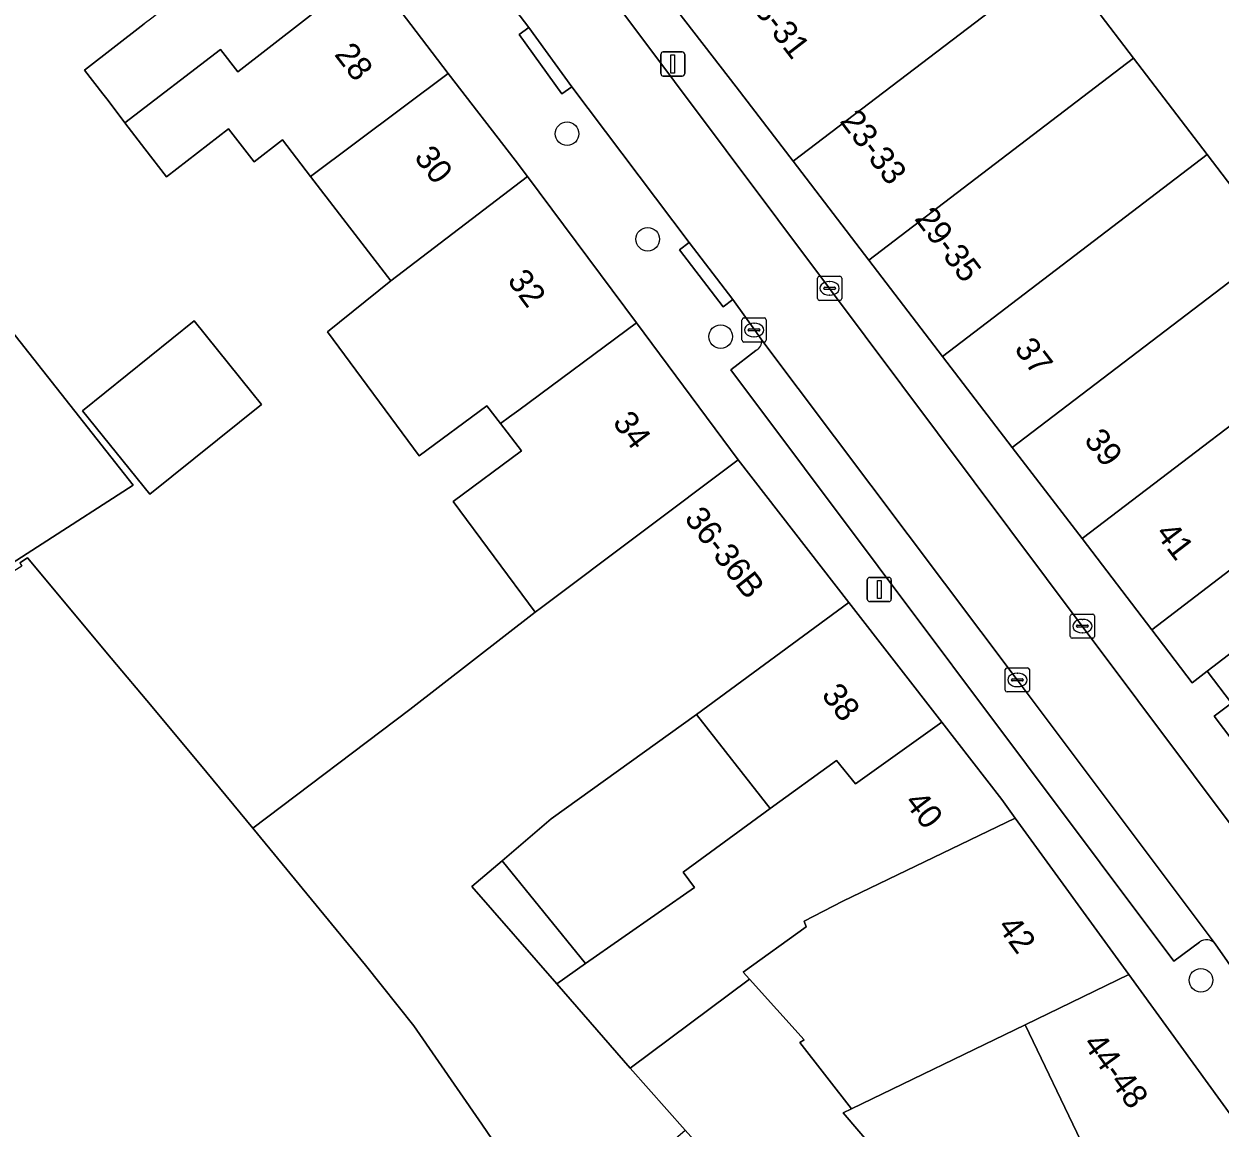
# Model space of a CAD drawing. Extents: x 160663 to 161506, y 382245 to 383291.
# Drawn here: x 161189.61 to 161239.23, y 383013.07 to 383058.85 of the extents above; entities that cross this region are included whole.
import ezdxf

# ---------------------------------------------------------------- set-up
doc = ezdxf.new("R2010")
doc.units = 0
for name, color, linetype in [('IMGEO_Boom', 7, 'Continuous'), ('IMGEO_Erf', 7, 'Continuous'), ('IMGEO_Kolk', 7, 'Continuous'), ('IMGEO_Lichtmast', 7, 'Continuous'), ('IMGEO_Muur', 7, 'Continuous'), ('IMGEO_Pand', 7, 'Continuous'), ('IMGEO_Pand_nummerreeks', 7, 'Continuous'), ('IMGEO_Parkeervlak_open', 7, 'Continuous'), ('IMGEO_Rijbaan_lokaal_open', 7, 'Continuous'), ('IMGEO_Voetpad_open', 7, 'Continuous')]:
    doc.layers.add(name, color=color, linetype=linetype)

msp = doc.modelspace()

# ---------------------------------------------------------------- linework, layer by layer
at = {"layer": 'IMGEO_Boom'}
for centre in [(161212.137, 383054.299), (161215.482, 383049.924), (161218.509, 383045.885), (161238.432, 383019.199)]:
    msp.add_circle(centre, 0.489, dxfattribs=at)
at = {"layer": 'IMGEO_Erf'}
for points in [[(161229.123, 383068.456), (161230.103, 383067.172), (161228.903, 383066.257), (161232.503, 383061.539), (161235.639, 383057.431), (161238.692, 383053.431), (161241.58, 383049.647), (161244.468, 383045.864), (161248.069, 383041.146), (161247.842, 383040.973), (161247.092, 383041.927), (161245.343, 383040.569), (161247.016, 383038.381), (161249.693, 383034.881), (161255.983, 383040.202), (161261.141, 383044.565), (161246.93, 383060.62)], [(161189.438, 383036.503), (161189.755, 383036.713), (161193.231, 383032.557), (161194.923, 383030.535), (161197.199, 383027.815), (161199.101, 383025.506), (161205.617, 383030.424), (161210.819, 383034.459), (161207.418, 383039.054), (161210.247, 383041.147), (161209.376, 383042.279), (161208.808, 383043.018), (161206.003, 383040.942), (161202.197, 383046.085), (161204.825, 383048.198), (161201.494, 383052.53), (161200.333, 383054.041), (161199.16, 383053.132), (161198.097, 383054.505), (161195.523, 383052.51), (161194.626, 383053.668), (161193.791, 383054.746), (161193.102, 383055.676), (161192.884, 383055.957), (161192.124, 383056.937), (161194.596, 383058.853)], [(161182.682, 383054.225), (161194.136, 383039.726), (161186.569, 383034.862)]]:
    msp.add_lwpolyline(points, dxfattribs=at)
for points in [[(161196.672, 383046.54), (161199.064, 383043.565), (161199.458, 383043.076), (161194.823, 383039.348), (161192.037, 383042.812)], [(161220.566, 383026.315), (161217.511, 383030.214), (161211.484, 383025.898), (161209.44, 383024.155), (161212.908, 383019.887), (161217.426, 383023.04), (161216.952, 383023.676)]]:
    msp.add_lwpolyline(points, close=True, dxfattribs=at)
at = {"layer": 'IMGEO_Kolk'}
for p, q in [((161222.528, 383047.462), (161222.528, 383048.314)), ((161222.603, 383048.388), (161223.455, 383048.388)), ((161223.529, 383048.314), (161223.529, 383047.462)), ((161222.787, 383047.882), (161222.787, 383047.894)), ((161223.225, 383047.845), (161222.827, 383047.845)), ((161222.83, 383047.931), (161223.228, 383047.931)), ((161223.016, 383048.168), (161223.041, 383048.168)), ((161223.271, 383047.894), (161223.271, 383047.882)), ((161223.455, 383047.388), (161222.603, 383047.388)), ((161223.039, 383047.608), (161223.014, 383047.608)), ((161219.394, 383045.736), (161219.394, 383046.588)), ((161219.469, 383046.662), (161220.321, 383046.662)), ((161219.882, 383046.442), (161219.907, 383046.442)), ((161220.395, 383046.588), (161220.395, 383045.736)), ((161219.653, 383046.156), (161219.653, 383046.168)), ((161220.091, 383046.119), (161219.693, 383046.119)), ((161219.696, 383046.205), (161220.094, 383046.205)), ((161219.905, 383045.882), (161219.88, 383045.882)), ((161220.137, 383046.168), (161220.137, 383046.156)), ((161220.321, 383045.662), (161219.469, 383045.662)), ((161233.089, 383034.381), (161233.941, 383034.381)), ((161233.014, 383033.455), (161233.014, 383034.307)), ((161233.273, 383033.875), (161233.273, 383033.887)), ((161233.316, 383033.924), (161233.714, 383033.924)), ((161233.502, 383034.161), (161233.527, 383034.161)), ((161233.757, 383033.887), (161233.757, 383033.875)), ((161234.015, 383034.307), (161234.015, 383033.455)), ((161233.941, 383033.381), (161233.089, 383033.381)), ((161233.711, 383033.838), (161233.313, 383033.838)), ((161233.525, 383033.601), (161233.5, 383033.601)), ((161230.317, 383031.225), (161230.317, 383032.077)), ((161230.392, 383032.151), (161231.244, 383032.151)), ((161230.805, 383031.931), (161230.83, 383031.931)), ((161231.318, 383032.077), (161231.318, 383031.225)), ((161230.576, 383031.645), (161230.576, 383031.657)), ((161231.014, 383031.608), (161230.616, 383031.608)), ((161230.619, 383031.694), (161231.017, 383031.694)), ((161231.06, 383031.657), (161231.06, 383031.645)), ((161231.244, 383031.151), (161230.392, 383031.151)), ((161230.828, 383031.371), (161230.803, 383031.371))]:
    msp.add_line(p, q, dxfattribs=at)
for points in [[(161222.528, 383047.462), (161222.528, 383048.314)], [(161222.603, 383048.388), (161223.455, 383048.388)], [(161223.529, 383048.314), (161223.529, 383047.462)], [(161223.455, 383047.388), (161222.603, 383047.388)], [(161219.394, 383045.736), (161219.394, 383046.588)], [(161219.469, 383046.662), (161220.321, 383046.662)], [(161220.395, 383046.588), (161220.395, 383045.736)], [(161220.321, 383045.662), (161219.469, 383045.662)], [(161233.089, 383034.381), (161233.941, 383034.381)], [(161233.014, 383033.455), (161233.014, 383034.307)], [(161234.015, 383034.307), (161234.015, 383033.455)], [(161233.941, 383033.381), (161233.089, 383033.381)], [(161230.317, 383031.225), (161230.317, 383032.077)], [(161230.392, 383032.151), (161231.244, 383032.151)], [(161231.318, 383032.077), (161231.318, 383031.225)], [(161231.244, 383031.151), (161230.392, 383031.151)]]:
    msp.add_lwpolyline(points, dxfattribs=at)
for centre, radius, start, end in [((161222.605, 383048.312), 0.0765, 91.552, 178.448), ((161222.605, 383048.312), 0.0765, 91.552, 178.448), ((161223.453, 383048.312), 0.0765, 1.552, 88.448), ((161223.453, 383048.312), 0.0765, 1.552, 88.448), ((161222.827, 383047.891), 0.0403, 85.8775, 175.7526), ((161222.824, 383047.881), 0.0366, 178.938, 274.7102), ((161223.228, 383047.888), 0.043, 264.8664, 352.4533), ((161223.232, 383047.893), 0.0386, 1.7309, 96.639), ((161222.605, 383047.464), 0.0765, 181.552, 268.448), ((161222.605, 383047.464), 0.0765, 181.552, 268.448), ((161223.453, 383047.464), 0.0765, 271.552, 358.448), ((161223.453, 383047.464), 0.0765, 271.552, 358.448), ((161219.471, 383046.586), 0.0765, 91.552, 178.448), ((161219.471, 383046.586), 0.0765, 91.552, 178.448), ((161220.319, 383046.586), 0.0765, 1.552, 88.448), ((161220.319, 383046.586), 0.0765, 1.552, 88.448), ((161219.693, 383046.165), 0.0403, 85.8775, 175.7526), ((161219.69, 383046.155), 0.0366, 178.938, 274.7102), ((161220.094, 383046.162), 0.043, 264.8664, 352.4533), ((161220.098, 383046.167), 0.0386, 1.7309, 96.639), ((161219.471, 383045.738), 0.0765, 181.552, 268.448), ((161219.471, 383045.738), 0.0765, 181.552, 268.448), ((161220.319, 383045.738), 0.0765, 271.552, 358.448), ((161220.319, 383045.738), 0.0765, 271.552, 358.448), ((161233.091, 383034.305), 0.0765, 91.552, 178.448), ((161233.091, 383034.305), 0.0765, 91.552, 178.448), ((161233.939, 383034.305), 0.0765, 1.552, 88.448), ((161233.939, 383034.305), 0.0765, 1.552, 88.448), ((161233.313, 383033.884), 0.0403, 85.8775, 175.7526), ((161233.31, 383033.874), 0.0366, 178.938, 274.7102), ((161233.714, 383033.881), 0.043, 264.8664, 352.4533), ((161233.718, 383033.886), 0.0386, 1.7309, 96.639), ((161233.091, 383033.457), 0.0765, 181.552, 268.448), ((161233.091, 383033.457), 0.0765, 181.552, 268.448), ((161233.939, 383033.457), 0.0765, 271.552, 358.448), ((161233.939, 383033.457), 0.0765, 271.552, 358.448), ((161230.394, 383032.075), 0.0765, 91.552, 178.448), ((161230.394, 383032.075), 0.0765, 91.552, 178.448), ((161231.242, 383032.075), 0.0765, 1.552, 88.448), ((161231.242, 383032.075), 0.0765, 1.552, 88.448), ((161230.616, 383031.654), 0.0403, 85.8775, 175.7526), ((161230.613, 383031.644), 0.0366, 178.938, 274.7102), ((161231.017, 383031.651), 0.043, 264.8664, 352.4533), ((161231.021, 383031.656), 0.0386, 1.7309, 96.639), ((161230.394, 383031.227), 0.0765, 181.552, 268.448), ((161230.394, 383031.227), 0.0765, 181.552, 268.448), ((161231.242, 383031.227), 0.0765, 271.552, 358.448), ((161231.242, 383031.227), 0.0765, 271.552, 358.448)]:
    msp.add_arc(centre, radius, start, end, dxfattribs=at)
for centre, major_axis, ratio, start_param, end_param in [((161223.015, 383047.888), (-0.387, 0.002), 0.722429, 4.712389, 7.853982), ((161223.04, 383047.888), (-0.39, 0.002), 0.717154, 1.570796, 4.712389), ((161219.881, 383046.162), (-0.387, 0.002), 0.722429, 4.712389, 7.853982), ((161219.906, 383046.162), (-0.39, 0.002), 0.717154, 1.570796, 4.712389), ((161233.501, 383033.881), (-0.387, 0.002), 0.722429, 4.712389, 7.853982), ((161233.526, 383033.881), (-0.39, 0.002), 0.717154, 1.570796, 4.712389), ((161230.804, 383031.651), (-0.387, 0.002), 0.722429, 4.712389, 7.853982), ((161230.829, 383031.651), (-0.39, 0.002), 0.717154, 1.570796, 4.712389)]:
    msp.add_ellipse(centre, major_axis=major_axis, ratio=ratio, start_param=start_param, end_param=end_param, dxfattribs=at)
at = {"layer": 'IMGEO_Lichtmast'}
for p, q in [((161216.127, 383057.69), (161216.917, 383057.69)), ((161216.917, 383057.69), (161216.127, 383057.69)), ((161216.027, 383056.79), (161216.027, 383057.59)), ((161216.027, 383057.59), (161216.027, 383056.79)), ((161217.017, 383057.59), (161217.017, 383056.79)), ((161217.017, 383056.79), (161217.017, 383057.59)), ((161216.917, 383056.69), (161216.127, 383056.69)), ((161216.127, 383056.69), (161216.917, 383056.69)), ((161224.693, 383035.901), (161225.483, 383035.901)), ((161225.483, 383035.901), (161224.693, 383035.901)), ((161224.593, 383035.001), (161224.593, 383035.801)), ((161224.593, 383035.801), (161224.593, 383035.001)), ((161225.583, 383035.801), (161225.583, 383035.001)), ((161225.583, 383035.001), (161225.583, 383035.801)), ((161225.483, 383034.901), (161224.693, 383034.901)), ((161224.693, 383034.901), (161225.483, 383034.901))]:
    msp.add_line(p, q, dxfattribs=at)
for points in [[(161216.447, 383057.565), (161216.597, 383057.565), (161216.597, 383056.815), (161216.447, 383056.815), (161216.447, 383057.565)], [(161225.013, 383035.776), (161225.163, 383035.776), (161225.163, 383035.026), (161225.013, 383035.026), (161225.013, 383035.776)]]:
    msp.add_lwpolyline(points, dxfattribs=at)
for centre, start, end in [((161216.127, 383057.59), 90, 180), ((161216.127, 383057.59), 90, 180), ((161216.917, 383057.59), 0, 90), ((161216.917, 383057.59), 360, 90), ((161216.127, 383056.79), 180, 270), ((161216.127, 383056.79), 180, 270), ((161216.917, 383056.79), 270, 0), ((161216.917, 383056.79), 270, 0), ((161224.693, 383035.801), 90, 180), ((161224.693, 383035.801), 90, 180), ((161225.483, 383035.801), 0, 90), ((161225.483, 383035.801), 360, 90), ((161224.693, 383035.001), 180, 270), ((161224.693, 383035.001), 180, 270), ((161225.483, 383035.001), 270, 0), ((161225.483, 383035.001), 270, 0)]:
    msp.add_arc(centre, 0.1, start, end, dxfattribs=at)
at = {"layer": 'IMGEO_Muur'}
msp.add_lwpolyline([(161188.59, 383068.086), (161175.134, 383057.903), (161180.27, 383053.027), (161182.682, 383054.225), (161194.136, 383039.726), (161186.569, 383034.862), (161181.216, 383031.542), (161181.726, 383030.87), (161174.185, 383025.121), (161174.124, 383025.2), (161173.794, 383024.943), (161173.862, 383024.856), (161167.259, 383019.517), (161167.052, 383019.715), (161166.876, 383019.535)], dxfattribs=at)
at = {"layer": 'IMGEO_Pand'}
for points in [[(161227.068, 383068.696), (161223.394, 383065.879), (161220.891, 383063.959), (161216.923, 383060.916), (161216.712, 383061.167), (161216.488, 383060.984), (161216.579, 383060.809), (161216.398, 383059.792), (161219.157, 383056.241), (161221.519, 383053.156), (161232.503, 383061.539), (161228.903, 383066.257), (161230.103, 383067.172), (161229.123, 383068.456)], [(161211.821, 383008.504), (161208.601, 383013.224), (161205.774, 383017.306), (161203.78, 383019.829), (161199.101, 383025.506), (161197.199, 383027.815), (161194.923, 383030.535), (161193.231, 383032.557), (161189.755, 383036.713), (161189.438, 383036.503), (161189.518, 383036.362), (161181.902, 383031.64), (161182.348, 383030.983), (161174.594, 383025.074), (161195.652, 383005.327)]]:
    msp.add_lwpolyline(points, dxfattribs=at)
for points in [[(161203.928, 383061.108), (161200.871, 383065.123), (161195.151, 383060.747), (161195.271, 383060.592), (161195.527, 383060.262), (161195.86, 383059.832), (161194.911, 383059.097), (161194.596, 383058.853), (161192.124, 383056.937), (161192.884, 383055.957), (161193.102, 383055.676), (161193.791, 383054.746), (161197.761, 383057.797), (161198.477, 383056.859)], [(161235.639, 383057.431), (161232.503, 383061.539), (161221.519, 383053.156), (161224.661, 383049.052)], [(161207.208, 383056.799), (161203.928, 383061.108), (161198.477, 383056.859), (161197.761, 383057.797), (161193.791, 383054.746), (161194.626, 383053.668), (161195.523, 383052.51), (161198.097, 383054.505), (161199.16, 383053.132), (161200.333, 383054.041), (161201.494, 383052.53)], [(161235.639, 383057.431), (161224.661, 383049.052), (161227.713, 383045.066), (161238.692, 383053.431)], [(161210.498, 383052.526), (161209.991, 383053.208), (161207.208, 383056.799), (161201.494, 383052.53), (161204.825, 383048.198)], [(161227.713, 383045.066), (161230.606, 383041.287), (161241.58, 383049.647), (161238.692, 383053.431)], [(161215.014, 383046.451), (161210.498, 383052.526), (161204.825, 383048.198), (161202.197, 383046.085), (161206.003, 383040.942), (161208.808, 383043.018), (161209.376, 383042.279), (161209.753, 383042.558), (161210.131, 383042.838)], [(161244.468, 383045.864), (161241.58, 383049.647), (161230.606, 383041.287), (161233.5, 383037.508)], [(161192.037, 383042.812), (161194.823, 383039.348), (161199.458, 383043.076), (161199.064, 383043.565), (161196.672, 383046.54)], [(161219.232, 383040.778), (161215.014, 383046.451), (161210.131, 383042.838), (161209.753, 383042.558), (161209.376, 383042.279), (161210.247, 383041.147), (161207.418, 383039.054), (161210.819, 383034.459), (161211.071, 383034.655)], [(161244.468, 383045.864), (161233.5, 383037.508), (161236.396, 383033.726), (161245.343, 383040.569), (161247.092, 383041.927), (161247.842, 383040.973), (161248.069, 383041.146)], [(161223.829, 383034.858), (161219.232, 383040.778), (161211.071, 383034.655), (161210.819, 383034.459), (161205.617, 383030.424), (161199.101, 383025.506), (161203.78, 383019.829), (161205.774, 383017.306), (161208.601, 383013.224), (161211.821, 383008.504), (161217.039, 383012.986), (161214.76, 383015.551), (161211.708, 383019.05), (161208.187, 383023.086), (161209.44, 383024.155), (161211.484, 383025.898), (161217.511, 383030.214)], [(161247.016, 383038.381), (161245.343, 383040.569), (161236.396, 383033.726), (161238.074, 383031.534), (161238.697, 383032.019)], [(161249.693, 383034.881), (161247.016, 383038.381), (161238.697, 383032.019), (161239.703, 383030.685), (161238.985, 383030.145), (161242.431, 383025.603), (161248.411, 383016.838), (161248.929, 383016.376), (161249.67, 383016.167), (161250.049, 383015.596), (161251.012, 383016.327), (161250.757, 383016.531), (161255.538, 383020.54), (161254.833, 383021.508), (161256.763, 383023.001), (161256.893, 383022.822), (161258.172, 383023.791), (161258.078, 383023.927), (161258.579, 383024.306)], [(161227.678, 383029.901), (161223.829, 383034.858), (161217.511, 383030.214), (161220.566, 383026.315), (161223.312, 383028.313), (161224.098, 383027.342)], [(161230.732, 383025.919), (161230.169, 383026.694), (161227.678, 383029.901), (161224.098, 383027.342), (161223.312, 383028.313), (161220.566, 383026.315), (161216.952, 383023.676), (161217.426, 383023.04), (161212.908, 383019.887), (161211.708, 383019.05), (161214.76, 383015.551), (161219.7, 383019.246), (161219.436, 383019.539), (161222.053, 383021.41), (161221.972, 383021.65), (161223.573, 383022.478)], [(161231.135, 383017.35), (161235.44, 383019.435), (161230.732, 383025.919), (161223.573, 383022.478), (161221.972, 383021.65), (161222.053, 383021.41), (161219.436, 383019.539), (161219.7, 383019.246), (161221.977, 383016.721), (161221.787, 383016.614), (161223.939, 383013.865)], [(161209.44, 383024.155), (161208.187, 383023.086), (161211.708, 383019.05), (161212.908, 383019.887)], [(161223.939, 383013.865), (161221.787, 383016.614), (161221.977, 383016.721), (161219.7, 383019.246), (161214.76, 383015.551), (161217.039, 383012.986), (161218.128, 383011.76), (161225.45, 383003.047), (161230.677, 383005.422), (161223.597, 383013.7)], [(161231.135, 383017.35), (161235.76, 383007.732), (161239.938, 383009.631), (161240.43, 383009.855), (161240.886, 383011.935), (161235.44, 383019.435)], [(161223.939, 383013.865), (161223.597, 383013.7), (161230.677, 383005.422), (161235.76, 383007.732), (161231.135, 383017.35)]]:
    msp.add_lwpolyline(points, close=True, dxfattribs=at)
at = {"layer": 'IMGEO_Parkeervlak_open'}
for points in [[(161186.569, 383034.862), (161194.136, 383039.726), (161182.682, 383054.225)], [(161219.969, 383045.313), (161218.932, 383044.507), (161237.301, 383019.986), (161238.369, 383020.782)], [(161239.028, 383020.707), (161230.815, 383031.652), (161220.21, 383045.74)]]:
    msp.add_lwpolyline(points, dxfattribs=at)
for centre, radius, start, end in [((161219.801, 383045.689), 0.412, 294.0721, 7.0469), ((161238.657, 383020.379), 0.496, 41.4986, 125.5158)]:
    msp.add_arc(centre, radius, start, end, dxfattribs=at)
at = {"layer": 'IMGEO_Rijbaan_lokaal_open'}
for points in [[(161197.596, 383081.621), (161194.869, 383079.465), (161196.967, 383076.81), (161198.628, 383074.592), (161208.675, 383061.18), (161210.549, 383058.707), (161212.331, 383056.241), (161217.2, 383049.792), (161219.013, 383047.426), (161219.999, 383046.05), (161220.21, 383045.74), (161230.815, 383031.652), (161239.028, 383020.707), (161240.052, 383019.24)], [(161240.439, 383024.629), (161233.51, 383033.88), (161223.024, 383047.887), (161214.455, 383059.319)]]:
    msp.add_lwpolyline(points, dxfattribs=at)
at = {"layer": 'IMGEO_Voetpad_open'}
for points in [[(161185.124, 383085.202), (161187.91, 383081.796), (161193.247, 383075.298), (161194.843, 383073.041), (161200.871, 383065.123), (161203.928, 383061.108), (161207.208, 383056.799), (161209.991, 383053.208), (161210.498, 383052.526), (161215.014, 383046.451), (161219.232, 383040.778), (161223.829, 383034.858), (161227.678, 383029.901), (161230.169, 383026.694), (161230.732, 383025.919), (161235.44, 383019.435), (161240.886, 383011.935)], [(161224.661, 383049.052), (161221.519, 383053.156), (161219.157, 383056.241), (161216.398, 383059.792), (161213.071, 383064.235), (161210.337, 383067.796), (161206.611, 383072.677), (161203.988, 383076.113), (161200.697, 383080.425), (161198.117, 383083.805)], [(161199.742, 383078.896), (161205.737, 383070.968), (161208.195, 383067.658), (161210.707, 383064.319), (161211.487, 383063.289), (161211.887, 383063.588), (161214.855, 383059.618), (161214.455, 383059.319), (161223.024, 383047.887), (161233.51, 383033.88), (161240.439, 383024.629)], [(161220.21, 383045.74), (161219.999, 383046.05), (161219.013, 383047.426), (161218.617, 383047.122), (161216.804, 383049.488), (161217.2, 383049.792), (161212.331, 383056.241), (161211.926, 383055.949), (161210.144, 383058.415), (161210.549, 383058.707), (161208.675, 383061.18)], [(161242.431, 383025.603), (161238.985, 383030.145), (161239.703, 383030.685), (161238.697, 383032.019), (161238.074, 383031.534), (161236.396, 383033.726), (161233.5, 383037.508), (161230.606, 383041.287), (161227.713, 383045.066), (161224.661, 383049.052)], [(161238.369, 383020.782), (161237.301, 383019.986), (161218.932, 383044.507), (161219.969, 383045.313)], [(161244.563, 383012.322), (161244.035, 383013.152), (161242.753, 383015.189), (161240.505, 383018.561), (161240.052, 383019.24), (161239.028, 383020.707)]]:
    msp.add_lwpolyline(points, dxfattribs=at)
for points in [[(161212.331, 383056.241), (161210.549, 383058.707), (161210.144, 383058.415), (161211.926, 383055.949)], [(161217.2, 383049.792), (161216.804, 383049.488), (161218.617, 383047.122), (161219.013, 383047.426)]]:
    msp.add_lwpolyline(points, close=True, dxfattribs=at)
for centre, radius, start, end in [((161219.801, 383045.689), 0.412, 294.0721, 7.0469), ((161238.657, 383020.379), 0.496, 41.4986, 125.5158)]:
    msp.add_arc(centre, radius, start, end, dxfattribs=at)

# ---------------------------------------------------------------- texts
at = {"layer": 'IMGEO_Pand_nummerreeks'}
for s, rotation, p in [('13-31', 307.6573, (161219.399, 383060.028)), ('28', 307.7692, (161202.453, 383057.58)), ('23-33', 307.439, (161223.422, 383054.816)), ('30', 307.7678, (161205.762, 383053.31)), ('29-35', 307.439, (161226.519, 383050.771)), ('32', 306.5029, (161209.632, 383048.209)), ('37', 307.4357, (161230.658, 383045.364)), ('34', 306.629, (161213.998, 383042.322)), ('39', 307.4453, (161233.551, 383041.586)), ('36-36B', 307.8322, (161216.972, 383038.339)), ('41', 307.4425, (161236.514, 383037.715)), ('38', 307.8313, (161222.658, 383031.018)), ('40', 307.477, (161226.101, 383026.568)), ('42', 306.1896, (161229.961, 383021.416)), ('44-48', 305.8073, (161233.505, 383016.56))]:
    msp.add_text(s, height=1, rotation=rotation, dxfattribs=at).set_placement(p)

doc.saveas('drawing.dxf')
